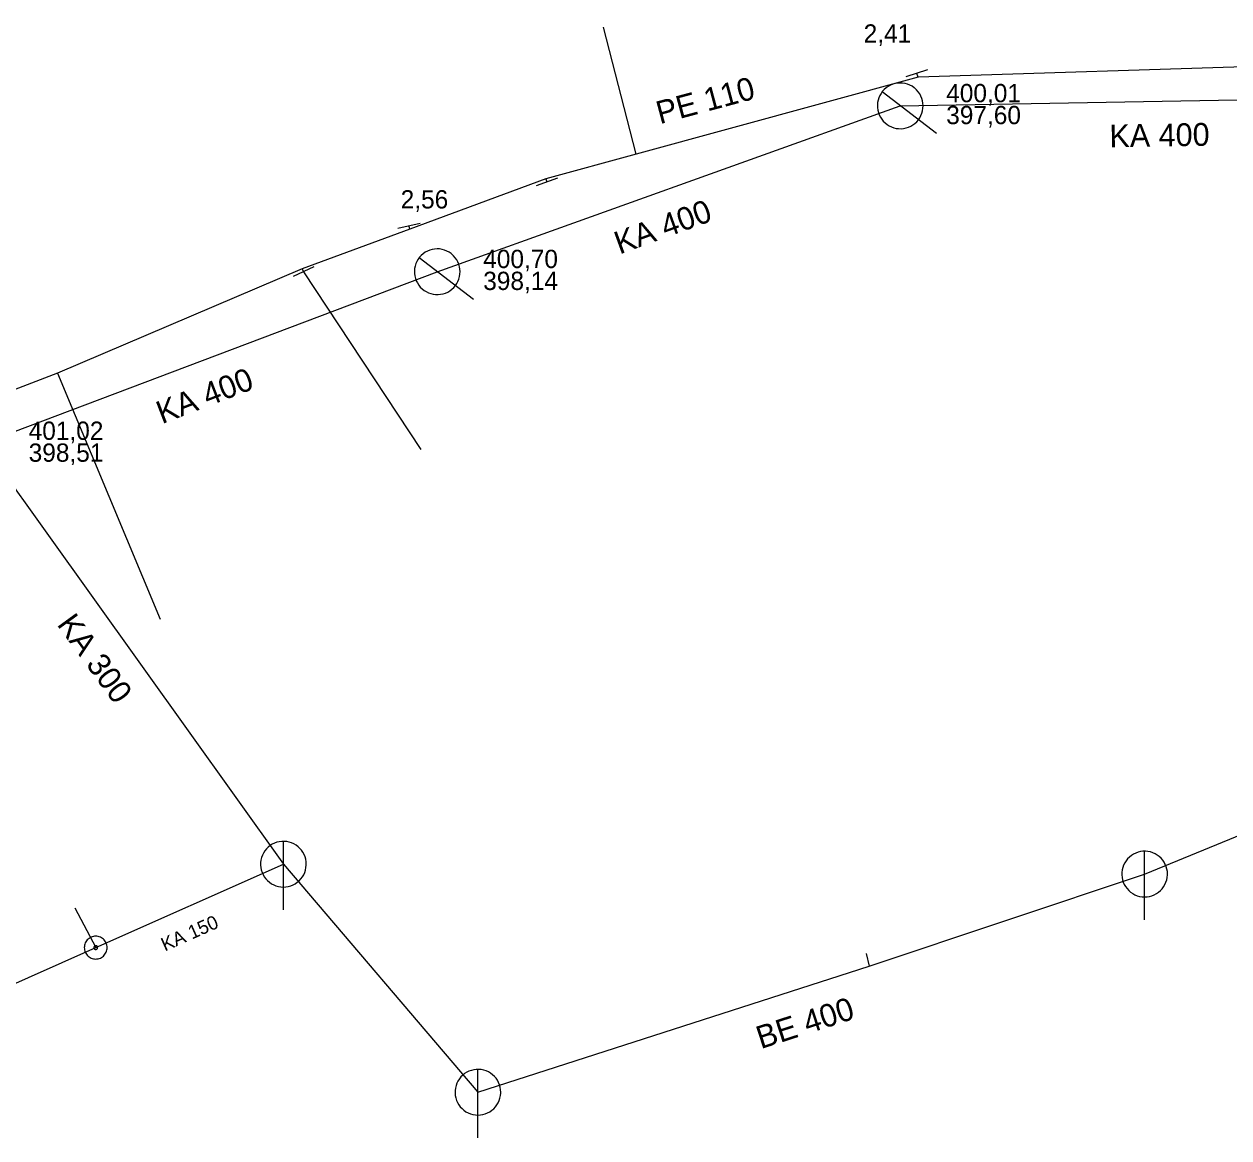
# Model space of a CAD drawing. Extents: x -809028 to -807737, y -990545 to -989489.
# Drawn here: x -808758.4 to -808705.7, y -990043.2 to -989994.4 of the extents above; entities that cross this region are included whole.
import ezdxf

# ---------------------------------------------------------------- set-up
doc = ezdxf.new("R2010")
doc.units = 0
doc.header["$LTSCALE"] = 0.32
for name, color, linetype, lineweight in [('1', 7, 'Continuous', 13), ('11', 7, 'Continuous', 13), ('13', 7, 'Continuous', 13), ('14', 7, 'Continuous', 25), ('17', 7, 'Continuous', 25), ('22', 7, 'Continuous', 13), ('31', 7, 'Continuous', 13), ('34', 7, 'Continuous', 13)]:
    doc.layers.add(name, color=color, linetype=linetype, lineweight=lineweight)

msp = doc.modelspace()

# ---------------------------------------------------------------- linework, layer by layer
at = {"layer": '11'}
msp.add_line((-808721.539, -990035.1), (-808721.415, -990035.649), dxfattribs=at)
for points in [[(-808756.184, -990033.103), (-808755.269, -990034.84), (-808747.052, -990031.188)], [(-808769.133, -990038.949), (-808768.417, -990040.685), (-808755.269, -990034.84)]]:
    msp.add_lwpolyline(points, dxfattribs=at)
at = {"layer": '13'}
for p, q in [((-808731.614, -990000.101), (-808733.035, -989994.537)), ((-808746.169, -990005.249), (-808741.034, -990013.034)), ((-808756.949, -990009.69), (-808752.442, -990020.467))]:
    msp.add_line(p, q, dxfattribs=at)
at = {"layer": '14', "lineweight": 13}
for p, q in [((-808719.27, -989996.739), (-808719.324, -989996.568)), ((-808735.57, -990001.18), (-808735.519, -990001.32)), ((-808741.52, -990003.39), (-808741.549, -990003.249)), ((-808746.23, -990005.12), (-808746.169, -990005.249))]:
    msp.add_line(p, q, dxfattribs=at)
at = {"layer": '14'}
for p, q in [((-808720.049, -989997.989), (-808695.789, -989997.55)), ((-808740.319, -990005.25), (-808720.049, -989997.989)), ((-808760.219, -990012.77), (-808740.319, -990005.25)), ((-808760.219, -990012.77), (-808747.052, -990031.188)), ((-808709.349, -990031.62), (-808694.531, -990025.558)), ((-808747.052, -990031.188), (-808738.537, -990041.171))]:
    msp.add_line(p, q, dxfattribs=at)
msp.add_lwpolyline([(-808738.537, -990041.171), (-808721.414, -990035.649), (-808709.349, -990031.62)], dxfattribs=at)
at = {"layer": '17'}
msp.add_lwpolyline([(-808694.569, -989996.689), (-808703.28, -989996.219), (-808703.6, -989996.23), (-808719.27, -989996.739), (-808731.614, -990000.101), (-808735.57, -990001.18), (-808741.52, -990003.39), (-808746.23, -990005.12), (-808756.949, -990009.69), (-808759.609, -990010.719)], dxfattribs=at)
at = {"layer": '22'}
for p, q in [((-808718.46, -989999.204), (-808720.842, -989997.381)), ((-808738.73, -990006.465), (-808741.112, -990004.642)), ((-808747.053, -990033.189), (-808747.052, -990030.189)), ((-808709.349, -990033.62), (-808709.348, -990030.62)), ((-808738.538, -990043.171), (-808738.537, -990040.171))]:
    msp.add_line(p, q, dxfattribs=at)
for points in [[(-808719.44, -989997.195), (-808719.53, -989997.133), (-808719.627, -989997.082), (-808719.73, -989997.041), (-808719.834, -989997.012), (-808719.943, -989996.994), (-808720.052, -989996.989), (-808720.162, -989996.995), (-808720.269, -989997.014), (-808720.375, -989997.044), (-808720.476, -989997.085), (-808720.572, -989997.137), (-808720.662, -989997.2), (-808720.745, -989997.272), (-808720.819, -989997.352), (-808720.884, -989997.441), (-808720.939, -989997.535), (-808720.984, -989997.635), (-808721.017, -989997.74), (-808721.038, -989997.847), (-808721.048, -989997.955), (-808721.045, -989998.066), (-808721.031, -989998.174), (-808721.004, -989998.281), (-808720.967, -989998.383), (-808720.919, -989998.481), (-808720.859, -989998.573), (-808720.79, -989998.659), (-808720.713, -989998.736), (-808720.627, -989998.804), (-808720.534, -989998.862), (-808720.436, -989998.911), (-808720.333, -989998.947), (-808720.227, -989998.973), (-808720.118, -989998.987), (-808720.008, -989998.988), (-808719.9, -989998.978), (-808719.792, -989998.956), (-808719.688, -989998.922), (-808719.588, -989998.877), (-808719.494, -989998.821), (-808719.406, -989998.756), (-808719.326, -989998.681), (-808719.255, -989998.597), (-808719.193, -989998.507), (-808719.142, -989998.41), (-808719.101, -989998.309), (-808719.072, -989998.204), (-808719.054, -989998.095), (-808719.048, -989997.986), (-808719.054, -989997.877), (-808719.072, -989997.769), (-808719.103, -989997.663), (-808719.143, -989997.562), (-808719.196, -989997.466), (-808719.258, -989997.376), (-808719.33, -989997.293), (-808719.411, -989997.219)], [(-808739.71, -990004.456), (-808739.8, -990004.394), (-808739.897, -990004.343), (-808740, -990004.302), (-808740.104, -990004.273), (-808740.213, -990004.255), (-808740.322, -990004.25), (-808740.432, -990004.256), (-808740.539, -990004.275), (-808740.645, -990004.305), (-808740.746, -990004.346), (-808740.842, -990004.398), (-808740.932, -990004.461), (-808741.015, -990004.533), (-808741.089, -990004.613), (-808741.154, -990004.702), (-808741.209, -990004.796), (-808741.254, -990004.896), (-808741.287, -990005.001), (-808741.308, -990005.108), (-808741.318, -990005.216), (-808741.315, -990005.327), (-808741.301, -990005.435), (-808741.274, -990005.542), (-808741.237, -990005.644), (-808741.189, -990005.742), (-808741.129, -990005.834), (-808741.06, -990005.92), (-808740.983, -990005.997), (-808740.897, -990006.065), (-808740.804, -990006.123), (-808740.706, -990006.172), (-808740.603, -990006.208), (-808740.497, -990006.234), (-808740.388, -990006.248), (-808740.278, -990006.249), (-808740.17, -990006.239), (-808740.062, -990006.217), (-808739.958, -990006.183), (-808739.858, -990006.138), (-808739.764, -990006.082), (-808739.676, -990006.017), (-808739.596, -990005.942), (-808739.525, -990005.858), (-808739.463, -990005.768), (-808739.412, -990005.671), (-808739.371, -990005.57), (-808739.342, -990005.465), (-808739.324, -990005.356), (-808739.318, -990005.247), (-808739.324, -990005.138), (-808739.342, -990005.03), (-808739.373, -990004.924), (-808739.413, -990004.823), (-808739.466, -990004.727), (-808739.528, -990004.637), (-808739.6, -990004.554), (-808739.681, -990004.48)], [(-808746.053, -990031.189), (-808746.058, -990031.08), (-808746.076, -990030.972), (-808746.106, -990030.866), (-808746.146, -990030.765), (-808746.198, -990030.668), (-808746.26, -990030.578), (-808746.332, -990030.495), (-808746.412, -990030.421), (-808746.5, -990030.355), (-808746.594, -990030.3), (-808746.694, -990030.255), (-808746.799, -990030.222), (-808746.906, -990030.2), (-808747.015, -990030.19), (-808747.125, -990030.192), (-808747.233, -990030.206), (-808747.34, -990030.231), (-808747.443, -990030.268), (-808747.541, -990030.317), (-808747.633, -990030.375), (-808747.719, -990030.444), (-808747.796, -990030.521), (-808747.865, -990030.607), (-808747.924, -990030.699), (-808747.972, -990030.797), (-808748.009, -990030.9), (-808748.035, -990031.007), (-808748.049, -990031.115), (-808748.052, -990031.225), (-808748.042, -990031.334), (-808748.021, -990031.441), (-808747.987, -990031.545), (-808747.943, -990031.645), (-808747.888, -990031.74), (-808747.822, -990031.828), (-808747.748, -990031.908), (-808747.665, -990031.98), (-808747.575, -990032.042), (-808747.479, -990032.094), (-808747.377, -990032.135), (-808747.272, -990032.165), (-808747.164, -990032.183), (-808747.054, -990032.189), (-808746.945, -990032.183), (-808746.837, -990032.165), (-808746.732, -990032.136), (-808746.63, -990032.095), (-808746.533, -990032.043), (-808746.443, -990031.981), (-808746.36, -990031.91), (-808746.285, -990031.83), (-808746.22, -990031.742), (-808746.164, -990031.648), (-808746.12, -990031.548), (-808746.086, -990031.444), (-808746.064, -990031.336), (-808746.054, -990031.227)], [(-808708.349, -990031.62), (-808708.354, -990031.511), (-808708.372, -990031.403), (-808708.402, -990031.297), (-808708.442, -990031.196), (-808708.494, -990031.099), (-808708.556, -990031.009), (-808708.628, -990030.926), (-808708.708, -990030.852), (-808708.796, -990030.786), (-808708.89, -990030.731), (-808708.99, -990030.686), (-808709.095, -990030.653), (-808709.202, -990030.631), (-808709.311, -990030.621), (-808709.421, -990030.623), (-808709.529, -990030.637), (-808709.636, -990030.662), (-808709.739, -990030.699), (-808709.837, -990030.748), (-808709.929, -990030.806), (-808710.015, -990030.875), (-808710.092, -990030.952), (-808710.161, -990031.038), (-808710.22, -990031.13), (-808710.268, -990031.228), (-808710.305, -990031.331), (-808710.331, -990031.438), (-808710.345, -990031.546), (-808710.348, -990031.656), (-808710.338, -990031.765), (-808710.317, -990031.872), (-808710.283, -990031.976), (-808710.239, -990032.076), (-808710.184, -990032.171), (-808710.118, -990032.259), (-808710.044, -990032.339), (-808709.961, -990032.411), (-808709.871, -990032.473), (-808709.775, -990032.525), (-808709.673, -990032.566), (-808709.568, -990032.596), (-808709.46, -990032.614), (-808709.35, -990032.62), (-808709.241, -990032.614), (-808709.133, -990032.596), (-808709.028, -990032.567), (-808708.926, -990032.526), (-808708.829, -990032.474), (-808708.739, -990032.412), (-808708.656, -990032.341), (-808708.581, -990032.261), (-808708.516, -990032.173), (-808708.46, -990032.079), (-808708.416, -990031.979), (-808708.382, -990031.875), (-808708.36, -990031.767), (-808708.35, -990031.658)], [(-808737.538, -990041.171), (-808737.543, -990041.062), (-808737.561, -990040.954), (-808737.591, -990040.848), (-808737.631, -990040.747), (-808737.683, -990040.65), (-808737.745, -990040.56), (-808737.817, -990040.477), (-808737.897, -990040.403), (-808737.985, -990040.337), (-808738.079, -990040.282), (-808738.179, -990040.237), (-808738.284, -990040.204), (-808738.391, -990040.182), (-808738.5, -990040.172), (-808738.61, -990040.174), (-808738.718, -990040.188), (-808738.825, -990040.213), (-808738.928, -990040.25), (-808739.026, -990040.299), (-808739.118, -990040.357), (-808739.204, -990040.426), (-808739.281, -990040.503), (-808739.35, -990040.589), (-808739.409, -990040.681), (-808739.457, -990040.779), (-808739.494, -990040.882), (-808739.52, -990040.989), (-808739.534, -990041.097), (-808739.537, -990041.207), (-808739.527, -990041.316), (-808739.506, -990041.423), (-808739.472, -990041.527), (-808739.428, -990041.627), (-808739.373, -990041.722), (-808739.307, -990041.81), (-808739.233, -990041.89), (-808739.15, -990041.962), (-808739.06, -990042.024), (-808738.964, -990042.076), (-808738.862, -990042.117), (-808738.757, -990042.147), (-808738.649, -990042.165), (-808738.539, -990042.171), (-808738.43, -990042.165), (-808738.322, -990042.147), (-808738.217, -990042.118), (-808738.115, -990042.077), (-808738.018, -990042.025), (-808737.928, -990041.963), (-808737.845, -990041.892), (-808737.77, -990041.812), (-808737.705, -990041.724), (-808737.649, -990041.63), (-808737.605, -990041.53), (-808737.571, -990041.426), (-808737.549, -990041.318), (-808737.539, -990041.209)]]:
    msp.add_lwpolyline(points, close=True, dxfattribs=at)
at = {"layer": '31'}
for points in [[(-808754.812, -990034.636), (-808754.835, -990034.59), (-808754.864, -990034.546), (-808754.897, -990034.506), (-808754.933, -990034.468), (-808754.974, -990034.435), (-808755.019, -990034.407), (-808755.065, -990034.384), (-808755.114, -990034.365), (-808755.164, -990034.351), (-808755.216, -990034.342), (-808755.269, -990034.339), (-808755.321, -990034.343), (-808755.372, -990034.35), (-808755.423, -990034.364), (-808755.472, -990034.383), (-808755.518, -990034.406), (-808755.562, -990034.435), (-808755.603, -990034.468), (-808755.64, -990034.504), (-808755.673, -990034.545), (-808755.701, -990034.59), (-808755.725, -990034.637), (-808755.744, -990034.685), (-808755.758, -990034.735), (-808755.766, -990034.787), (-808755.769, -990034.84), (-808755.766, -990034.892), (-808755.758, -990034.943), (-808755.744, -990034.994), (-808755.725, -990035.043), (-808755.702, -990035.089), (-808755.673, -990035.133), (-808755.64, -990035.174), (-808755.604, -990035.211), (-808755.563, -990035.244), (-808755.519, -990035.273), (-808755.472, -990035.297), (-808755.423, -990035.316), (-808755.373, -990035.329), (-808755.321, -990035.337), (-808755.268, -990035.34), (-808755.217, -990035.337), (-808755.165, -990035.329), (-808755.114, -990035.315), (-808755.065, -990035.296), (-808755.019, -990035.273), (-808754.975, -990035.244), (-808754.934, -990035.212), (-808754.897, -990035.175), (-808754.864, -990035.134), (-808754.835, -990035.09), (-808754.812, -990035.044), (-808754.793, -990034.995), (-808754.78, -990034.944), (-808754.771, -990034.892), (-808754.768, -990034.839), (-808754.771, -990034.788), (-808754.779, -990034.736), (-808754.793, -990034.685)], [(-808755.194, -990034.806), (-808755.197, -990034.798), (-808755.202, -990034.791), (-808755.207, -990034.785), (-808755.213, -990034.779), (-808755.22, -990034.773), (-808755.228, -990034.769), (-808755.235, -990034.764), (-808755.243, -990034.761), (-808755.251, -990034.76), (-808755.26, -990034.758), (-808755.269, -990034.758), (-808755.277, -990034.758), (-808755.285, -990034.759), (-808755.294, -990034.761), (-808755.302, -990034.765), (-808755.31, -990034.768), (-808755.317, -990034.773), (-808755.323, -990034.778), (-808755.329, -990034.784), (-808755.335, -990034.791), (-808755.339, -990034.799), (-808755.344, -990034.806), (-808755.347, -990034.814), (-808755.349, -990034.823), (-808755.35, -990034.831), (-808755.35, -990034.84), (-808755.35, -990034.848), (-808755.349, -990034.856), (-808755.347, -990034.865), (-808755.343, -990034.873), (-808755.34, -990034.881), (-808755.335, -990034.888), (-808755.33, -990034.894), (-808755.324, -990034.9), (-808755.317, -990034.906), (-808755.31, -990034.911), (-808755.302, -990034.915), (-808755.294, -990034.918), (-808755.285, -990034.92), (-808755.277, -990034.921), (-808755.268, -990034.921), (-808755.26, -990034.921), (-808755.252, -990034.92), (-808755.243, -990034.918), (-808755.235, -990034.914), (-808755.227, -990034.911), (-808755.22, -990034.906), (-808755.214, -990034.901), (-808755.208, -990034.895), (-808755.202, -990034.888), (-808755.197, -990034.881), (-808755.193, -990034.873), (-808755.19, -990034.865), (-808755.189, -990034.857), (-808755.187, -990034.848), (-808755.187, -990034.839), (-808755.187, -990034.831), (-808755.188, -990034.823), (-808755.19, -990034.814)]]:
    msp.add_lwpolyline(points, close=True, dxfattribs=at)
at = {"layer": '34'}
for p, q in [((-808718.848, -989996.414), (-808719.8, -989996.72)), ((-808735.048, -990001.151), (-808735.99, -990001.487)), ((-808741.06, -990003.143), (-808742.038, -990003.353)), ((-808745.715, -990005.039), (-808746.623, -990005.458))]:
    msp.add_line(p, q, dxfattribs=at)

# ---------------------------------------------------------------- texts
at = {"layer": '1'}
for s, p in [('2,41', (-808721.649, -989995.221)), ('2,56', (-808741.919, -990002.481))]:
    msp.add_text(s, height=0.8, dxfattribs=at).set_placement(p)
for s, height, rotation, p in [('PE 110', 1, 15, (-808730.573, -989998.795)), ('KA 400', 1, 1, (-808710.882, -989999.809)), ('KA 400', 1, 20, (-808732.338, -990004.5)), ('KA 400', 1, 21, (-808752.373, -990011.927)), ('KA 300', 1, 306, (-808756.995, -990020.693)), ('KA 150', 0.6, 24, (-808752.241, -990035.016)), ('BE 400', 1, 18, (-808726.152, -990039.288))]:
    msp.add_text(s, height=height, rotation=rotation, dxfattribs=at).set_placement(p)
at = {"layer": '14'}
for s, p in [('400,01', (-808718.035, -989997.83)), ('397,60', (-808718.035, -989998.79)), ('400,70', (-808738.305, -990005.09)), ('398,14', (-808738.305, -990006.05)), ('401,02', (-808758.205, -990012.61)), ('398,51', (-808758.205, -990013.57))]:
    msp.add_text(s, height=0.8, dxfattribs=at).set_placement(p)

doc.saveas('drawing.dxf')
